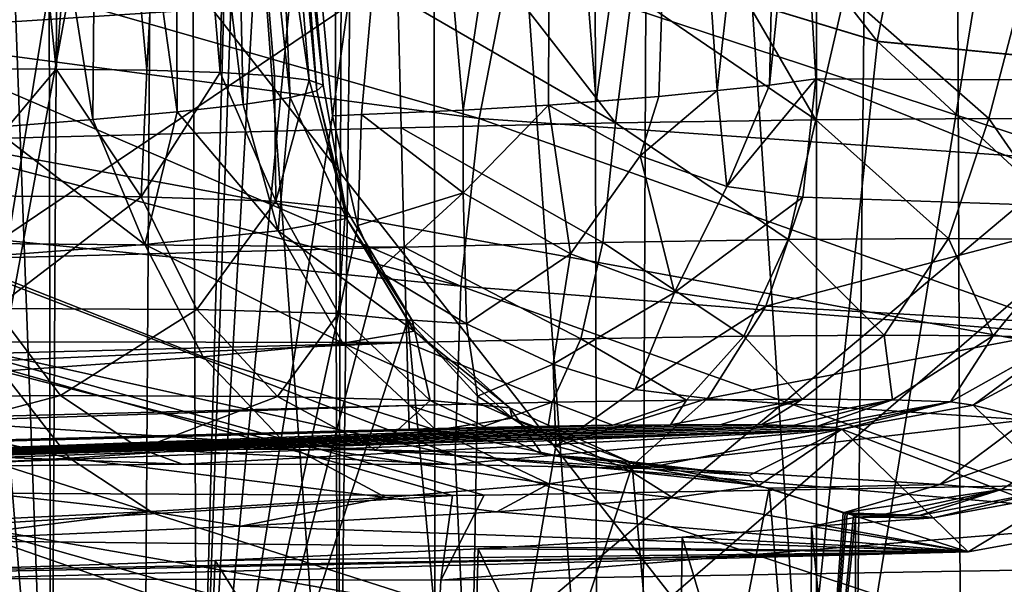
# Model space of a CAD drawing. Header units: metres. Extents: x -90 to 90, y -173 to 74.
# Tile 321 of 564: x -6 to -2.58, y -11.08 to -9.13. Entities that reach past the tile are written whole.
import ezdxf

# ---------------------------------------------------------------- set-up
doc = ezdxf.new("R2010")
doc.units = ezdxf.units.M
doc.layers.add('solid_509418', color=7, linetype='CONTINUOUS')
doc.layers.add('solid_509418_01', color=7, linetype='CONTINUOUS')

msp = doc.modelspace()

# ---------------------------------------------------------------- linework, layer by layer
at = {"layer": 'solid_509418'}
for points in [[(-2.238867, -140.357422, -59.118664), (-2.835541, 14.129977, -59.099731), (-1.915293, 14.333368, -59.127071)], [(-4.40722, -140.967468, -59.028511), (-3.725936, 13.849779, -59.063187), (-2.835541, 14.129977, -59.099731)], [(-2.238867, -140.357422, -59.118664), (-4.40722, -140.967468, -59.028511), (-2.835541, 14.129977, -59.099731)], [(-4.40722, -140.967468, -59.028511), (-4.585082, 13.493517, -59.018497), (-3.725936, 13.849779, -59.063187)], [(-6.424402, -141.961182, -58.891628), (-5.397378, 13.067078, -58.96772), (-4.585082, 13.493517, -59.018497)], [(-4.40722, -140.967468, -59.028511), (-6.424402, -141.961182, -58.891628), (-4.585082, 13.493517, -59.018497)], [(-6.424402, -141.961182, -58.891628), (-6.159887, 12.572576, -58.912495), (-5.397378, 13.067078, -58.96772)], [(11, 1.6, 19.6), (-8.767892, -11.710155, 19.6), (-11, -11.215762, 19.6)], [(-11, 1.6, 19.6), (11, 1.6, 19.6), (-11, -11.215762, 19.6)], [(11, 1.6, 19.6), (-5.590491, -12.335835, 19.6), (-8.767892, -11.710155, 19.6)], [(11, 1.6, 19.6), (-5.221199, -12.404757, 19.6), (-5.590491, -12.335835, 19.6)], [(11, 1.6, 19.6), (-0.000762, -13.338347, 19.6), (-5.221199, -12.404757, 19.6)], [(-0.000087, -12.5, 22.5), (-71.5, 1.184448, 22.5), (-71.5, -12.5, 22.5)], [(71.5, -12.5, 22.5), (71.5, 1.184448, 22.5), (-71.5, 1.184448, 22.5)], [(-0.000087, -12.5, 22.5), (71.5, -12.5, 22.5), (-71.5, 1.184448, 22.5)], [(-6.934037, 0.459051, 13.528623), (-6.934037, -12.4, 13.528623), (-5.887091, -12.4, 13.389627)], [(-6.356019, 0.224544, 13.479827), (-6.934037, 0.459051, 13.528623), (-5.887091, -12.4, 13.389627)], [(-5.908329, 0.044309, 13.394727), (-6.356019, 0.224544, 13.479827), (-5.887091, -12.4, 13.389627)], [(-5.813592, 0.006215, 13.371222), (-5.908329, 0.044309, 13.394727), (-5.887091, -12.4, 13.389627)], [(-5.813592, 0.006215, 13.371222), (-5.887091, -12.4, 13.389627), (-4.892695, -12.4, 13.033828)], [(-4.923092, -0.353795, 13.048363), (-5.813592, 0.006215, 13.371222), (-4.892695, -12.4, 13.033828)], [(-4.685715, -9.046515, -19.6), (-11.342339, -0.36801, -19.6), (-16.511808, -9.356192, -19.6)], [(-4.853296, -0.381872, 13.01461), (-4.923092, -0.353795, 13.048363), (-4.892695, -12.4, 13.033828)], [(-4.853296, -0.381872, 13.01461), (-4.892695, -12.4, 13.033828), (-3.995218, -12.4, 12.477097)], [(-4.018563, -0.719263, 12.495144), (-4.853296, -0.381872, 13.01461), (-3.995218, -12.4, 12.477097)], [(-4.018563, -0.719263, 12.495144), (-3.995218, -12.4, 12.477097), (-3.234699, -12.4, 11.744274)], [(-4.018563, -0.719263, 12.495144), (-3.234699, -12.4, 11.744274), (-3.234699, -1.036019, 11.744274)], [(-1.532089, -2.019022, 9.715182), (-3.234699, -1.036019, 11.744274), (-3.234699, -12.4, 11.744274)], [(-1.532089, -2.019022, 9.715182), (-3.234699, -12.4, 11.744274), (-1.532089, -12.4, 9.715182)], [(-6.394095, -3.929629, -22.5), (-5.1, -4.1, -22.5), (-71.5, -12.5, -22.5)], [(-5.1, -4.1, -22.5), (0, -12.5, -22.5), (-71.5, -12.5, -22.5)], [(-2.071798, -5.107909, 6.469072), (-2.071798, -9.338084, 6.469072), (-3.728546, -5.857447, 8.443507)], [(-2.071798, -9.338084, 6.469072), (-3.52581, -6.375674, 8.201897), (-3.728546, -5.857447, 8.443507)], [(-6.145622, -6.270549, 8.805264), (-5.887124, -6.390316, 8.737847), (-6.44477, -12.4, 8.85985)], [(-2.071798, -9.338084, 6.469072), (-3.468631, -6.581975, 8.133753), (-3.52581, -6.375674, 8.201897)], [(-5.887124, -6.390316, 8.737847), (-5.7226, -6.483931, 8.684868), (-6.44477, -12.4, 8.85985)], [(-5.168263, -6.471044, -24.15), (-5.933342, -8.319264, -24.15), (-3.025343, -9.20187, -24.15)], [(-2.636766, -7.239928, -24.15), (-5.168263, -6.471044, -24.15), (-3.025343, -9.20187, -24.15)], [(-5.7226, -6.483931, 8.684868), (-5.507321, -6.650236, 8.603042), (-6.44477, -12.4, 8.85985)], [(-2.071798, -9.338084, 6.469072), (-3.407442, -6.879234, 8.060831), (-3.468631, -6.581975, 8.133753)], [(-5.507321, -6.650236, 8.603042), (-5.404714, -6.755639, 8.558801), (-6.44477, -12.4, 8.85985)], [(-5.404714, -6.755639, 8.558801), (-5.37936, -12.4, 8.546925), (-6.44477, -12.4, 8.85985)], [(-5.404714, -6.755639, 8.558801), (-5.231837, -7.011786, 8.476148), (-5.37936, -12.4, 8.546925)], [(-5.931593, -8.320133, -23.15), (-8.611339, -6.887779, -23.15), (-6.487802, -10.790129, -23.15)], [(-2.071798, -9.338084, 6.469072), (-3.353747, -7.351777, 7.99684), (-3.407442, -6.879234, 8.060831)], [(-5.231837, -7.011786, 8.476148), (-5.194315, -7.093411, 8.456805), (-5.37936, -12.4, 8.546925)], [(-5.194315, -7.093411, 8.456805), (-5.096529, -7.482506, 8.403939), (-5.37936, -12.4, 8.546925)], [(-3.578907, -9.372909, 8.157573), (-3.714884, -7.394749, 8.308323), (-3.353747, -7.351777, 7.99684)], [(-3.397746, -9.353701, 8.021913), (-3.578907, -9.372909, 8.157573), (-3.353747, -7.351777, 7.99684)], [(-3.397746, -9.353701, 8.021913), (-3.353747, -7.351777, 7.99684), (-3.295599, -8.343446, 7.927542)], [(-2.071798, -9.338084, 6.469072), (-3.295599, -8.343446, 7.927542), (-3.353747, -7.351777, 7.99684)], [(-3.998643, -9.410509, 8.34116), (-4.156317, -7.433342, 8.489809), (-3.714884, -7.394749, 8.308323)], [(-3.78092, -9.392643, 8.265235), (-3.998643, -9.410509, 8.34116), (-3.714884, -7.394749, 8.308323)], [(-3.578907, -9.372909, 8.157573), (-3.78092, -9.392643, 8.265235), (-3.714884, -7.394749, 8.308323)], [(-4.45925, -9.440968, 8.388656), (-4.63306, -7.463623, 8.522801), (-4.156317, -7.433342, 8.489809)], [(-4.163266, -9.422545, 8.374863), (-4.45925, -9.440968, 8.388656), (-4.156317, -7.433342, 8.489809)], [(-3.998643, -9.410509, 8.34116), (-4.163266, -9.422545, 8.374863), (-4.156317, -7.433342, 8.489809)], [(-4.63306, -7.463623, 8.522801), (-4.911559, -9.460516, 8.293693), (-5.002882, -8.470105, 8.349854)], [(-4.811551, -9.455824, 8.327636), (-4.911559, -9.460516, 8.293693), (-4.63306, -7.463623, 8.522801)], [(-4.45925, -9.440968, 8.388656), (-4.811551, -9.455824, 8.327636), (-4.63306, -7.463623, 8.522801)], [(-5.868674, -9.297974, -12.572417), (-6.239014, -9.297174, -12.966296), (-6.057384, -7.482511, -12.549792)], [(-6.091434, -9.500286, -7.152801), (-5.742122, -9.472949, -7.564211), (-6.057384, -7.482511, -7.450208)], [(-5.868674, -9.297974, -12.572417), (-6.057384, -7.482511, -12.549792), (-5.724463, -7.482511, -12.105062)], [(-5.742122, -9.472949, -7.564211), (-5.724463, -7.482511, -7.894939), (-6.057384, -7.482511, -7.450208)], [(-5.554465, -9.30241, -12.134002), (-5.868674, -9.297974, -12.572417), (-5.724463, -7.482511, -12.105062)], [(-5.742122, -9.472949, -7.564211), (-5.450315, -9.44632, -8.018176), (-5.724463, -7.482511, -7.894939)], [(-5.554465, -9.30241, -12.134002), (-5.724463, -7.482511, -12.105062), (-5.458221, -7.482511, -11.617476)], [(-5.450315, -9.44632, -8.018176), (-5.458221, -7.482511, -8.382524), (-5.724463, -7.482511, -7.894939)], [(-5.301048, -9.31041, -11.658041), (-5.554465, -9.30241, -12.134002), (-5.458221, -7.482511, -11.617476)], [(-5.301048, -9.31041, -11.658041), (-5.458221, -7.482511, -11.617476), (-5.264081, -7.482511, -11.096965)], [(-5.221164, -9.420524, -8.506701), (-5.264081, -7.482511, -8.903035), (-5.458221, -7.482511, -8.382524)], [(-5.450315, -9.44632, -8.018176), (-5.221164, -9.420524, -8.506701), (-5.458221, -7.482511, -8.382524)], [(-5.096529, -7.482506, 8.403939), (-5.002882, -8.470105, 8.349854), (-5.37936, -12.4, 8.546925)], [(-5.112873, -9.321766, -11.153102), (-5.301048, -9.31041, -11.658041), (-5.264081, -7.482511, -11.096965)], [(-4.993048, -9.336327, -10.627749), (-5.264081, -7.482511, -11.096965), (-5.145992, -7.482511, -10.554123)], [(-4.993048, -9.336327, -10.627749), (-5.112873, -9.321766, -11.153102), (-5.264081, -7.482511, -11.096965)], [(-5.058682, -9.396324, -9.021043), (-5.145992, -7.482511, -9.445877), (-5.264081, -7.482511, -8.903035)], [(-5.221164, -9.420524, -8.506701), (-5.058682, -9.396324, -9.021043), (-5.264081, -7.482511, -8.903035)], [(-4.943662, -9.353815, -10.090953), (-5.145992, -7.482511, -10.554123), (-5.10636, -7.482511, -10)], [(-4.943662, -9.353815, -10.090953), (-4.993048, -9.336327, -10.627749), (-5.145992, -7.482511, -10.554123)], [(-4.965661, -9.373901, -9.55221), (-5.10636, -7.482511, -10), (-5.145992, -7.482511, -9.445877)], [(-5.058682, -9.396324, -9.021043), (-4.965661, -9.373901, -9.55221), (-5.145992, -7.482511, -9.445877)], [(-4.965661, -9.373901, -9.55221), (-4.943662, -9.353815, -10.090953), (-5.10636, -7.482511, -10)], [(-13.512323, -8.226563, -47.111675), (-4.496129, -10.77453, -54.802464), (-4.386632, -10.773808, -54.808865)], [(-13.512323, -8.226563, -47.111675), (-8.997542, -10.753182, -54.39917), (-4.496129, -10.77453, -54.802464)], [(-5.931593, -8.320133, -23.15), (-6.487802, -10.790129, -23.15), (-3.287916, -11.697164, -23.15)], [(-5.933342, -8.319264, -24.15), (-5.931593, -8.320133, -23.15), (-3.0239, -9.202172, -23.15)], [(-5.933342, -8.319264, -24.15), (-3.0239, -9.202172, -23.15), (-3.025343, -9.20187, -24.15)], [(-3.0239, -9.202172, -23.15), (-5.931593, -8.320133, -23.15), (-3.287916, -11.697164, -23.15)], [(-3.397746, -9.353701, 8.021913), (-3.295599, -8.343446, 7.927542), (-3.2377, -9.332217, 7.858541)], [(-2.071798, -9.338084, 6.469072), (-3.2377, -9.332217, 7.858541), (-3.295599, -8.343446, 7.927542)], [(-5.002882, -8.470105, 8.349854), (-4.911559, -9.460516, 8.293693), (-5.37936, -12.4, 8.546925)], [(-4.403311, -9.469045, -36.749828), (-6.455999, -9.195558, -37.404274), (-6.38253, -8.901399, -37.542328)], [(-4.301726, -8.946242, -37.007957), (-4.403311, -9.469045, -36.749828), (-6.38253, -8.901399, -37.542328)], [(-2.258313, -9.618969, -36.280098), (-4.403311, -9.469045, -36.749828), (-4.301726, -8.946242, -37.007957)], [(-2.198179, -9.07264, -36.545177), (-2.258313, -9.618969, -36.280098), (-4.301726, -8.946242, -37.007957)], [(-3.931001, -9.484153, -19.433233), (-3.875395, -9.037364, -19.488491), (-4.275124, -9.041481, -19.57177)], [(-3.931001, -9.484153, -19.433233), (-3.236961, -9.473372, -19.150991), (-3.875395, -9.037364, -19.488491)], [(-3.236961, -9.473372, -19.150991), (-3.493152, -9.034149, -19.352779), (-3.875395, -9.037364, -19.488491)], [(-3.236961, -9.473372, -19.150991), (-3.136456, -9.031877, -19.169006), (-3.493152, -9.034149, -19.352779)], [(-3.236961, -9.473372, -19.150991), (-2.637715, -9.46946, -18.701311), (-3.136456, -9.031877, -19.169006)], [(-2.637715, -9.46946, -18.701311), (-2.524271, -9.030259, -18.680424), (-3.136456, -9.031877, -19.169006)], [(-2.637715, -9.46946, -18.701311), (-2.172872, -9.472668, -18.114149), (-2.524271, -9.030259, -18.680424)], [(-16.49987, -9.812085, -19.528992), (-4.685715, -9.046515, -19.6), (-16.511808, -9.356192, -19.6)], [(-16.49987, -9.812085, -19.528992), (-4.673811, -9.501084, -19.529415), (-4.685715, -9.046515, -19.6)], [(-3.931001, -9.484153, -19.433233), (-4.275124, -9.041481, -19.57177), (-4.685715, -9.046515, -19.6)], [(-4.673811, -9.501084, -19.529415), (-3.931001, -9.484153, -19.433233), (-4.685715, -9.046515, -19.6)], [(-4.467008, -10.049378, -36.652718), (-6.515098, -9.51113, -37.315353), (-6.455999, -9.195558, -37.404274)], [(-4.403311, -9.469045, -36.749828), (-4.467008, -10.049378, -36.652718), (-6.455999, -9.195558, -37.404274)], [(-3.0239, -9.202172, -23.15), (-3.287916, -11.697164, -23.15), (0, -12, -23.15)], [(-3.025343, -9.20187, -24.15), (-3.0239, -9.202172, -23.15), (0, -9.5, -23.15)], [(0, -9.5, -23.15), (-3.0239, -9.202172, -23.15), (0, -12, -23.15)], [(-6.237404, -9.737512, -13.109714), (-6.239014, -9.297174, -12.966296), (-5.868674, -9.297974, -12.572417)], [(-5.574166, -9.74057, -12.3597), (-6.237404, -9.737512, -13.109714), (-5.868674, -9.297974, -12.572417)], [(-5.574166, -9.74057, -12.3597), (-5.868674, -9.297974, -12.572417), (-5.554465, -9.30241, -12.134002)], [(-5.574166, -9.74057, -12.3597), (-5.554465, -9.30241, -12.134002), (-5.301048, -9.31041, -11.658041)], [(-5.108376, -9.755352, -11.473289), (-5.574166, -9.74057, -12.3597), (-5.301048, -9.31041, -11.658041)], [(-5.108376, -9.755352, -11.473289), (-5.301048, -9.31041, -11.658041), (-5.112873, -9.321766, -11.153102)], [(-5.108376, -9.755352, -11.473289), (-5.112873, -9.321766, -11.153102), (-4.993048, -9.336327, -10.627749)], [(-4.866852, -9.781004, -10.501163), (-5.108376, -9.755352, -11.473289), (-4.993048, -9.336327, -10.627749)], [(-4.866852, -9.781004, -10.501163), (-4.993048, -9.336327, -10.627749), (-4.943662, -9.353815, -10.090953)], [(-3.546019, -9.704173, 8.079598), (-3.2377, -9.332217, 7.858541), (-3.282099, -9.741254, 7.823014)], [(-3.546019, -9.704173, 8.079598), (-3.397746, -9.353701, 8.021913), (-3.2377, -9.332217, 7.858541)], [(-3.282099, -9.741254, 7.823014), (-3.2377, -9.332217, 7.858541), (-2.124052, -9.78141, 6.427098)], [(-2.124052, -9.78141, 6.427098), (-3.2377, -9.332217, 7.858541), (-2.071798, -9.338084, 6.469072)], [(-4.86374, -9.816041, -9.498953), (-4.965661, -9.373901, -9.55221), (-5.058682, -9.396324, -9.021043)], [(-4.866852, -9.781004, -10.501163), (-4.943662, -9.353815, -10.090953), (-4.965661, -9.373901, -9.55221)], [(-4.86374, -9.816041, -9.498953), (-4.866852, -9.781004, -10.501163), (-4.965661, -9.373901, -9.55221)], [(-3.846213, -9.598202, 8.268061), (-3.78092, -9.392643, 8.265235), (-3.578907, -9.372909, 8.157573)], [(-3.846213, -9.598202, 8.268061), (-3.578907, -9.372909, 8.157573), (-3.546019, -9.704173, 8.079598)], [(-3.546019, -9.704173, 8.079598), (-3.578907, -9.372909, 8.157573), (-3.397746, -9.353701, 8.021913)], [(-5.099672, -9.858438, -8.524153), (-5.058682, -9.396324, -9.021043), (-5.221164, -9.420524, -8.506701)], [(-5.099672, -9.858438, -8.524153), (-4.86374, -9.816041, -9.498953), (-5.058682, -9.396324, -9.021043)], [(-3.78092, -9.392643, 8.265235), (-4.163266, -9.422545, 8.374863), (-3.998643, -9.410509, 8.34116)], [(-3.846213, -9.598202, 8.268061), (-4.163266, -9.422545, 8.374863), (-3.78092, -9.392643, 8.265235)], [(-5.561659, -9.90575, -7.632917), (-5.450315, -9.44632, -8.018176), (-5.742122, -9.472949, -7.564211)], [(-5.561659, -9.90575, -7.632917), (-5.099672, -9.858438, -8.524153), (-5.450315, -9.44632, -8.018176)], [(-5.099672, -9.858438, -8.524153), (-5.221164, -9.420524, -8.506701), (-5.450315, -9.44632, -8.018176)], [(-4.459319, -9.727221, 8.339597), (-4.811551, -9.455824, 8.327636), (-4.45925, -9.440968, 8.388656)], [(-4.459319, -9.727221, 8.339597), (-4.45925, -9.440968, 8.388656), (-4.163266, -9.422545, 8.374863)], [(-4.459319, -9.727221, 8.339597), (-4.163266, -9.422545, 8.374863), (-4.087133, -9.937457, 8.233727)], [(-3.846213, -9.598202, 8.268061), (-4.087133, -9.937457, 8.233727), (-4.163266, -9.422545, 8.374863)], [(-5.561659, -9.90575, -7.632917), (-5.742122, -9.472949, -7.564211), (-6.091434, -9.500286, -7.152801)], [(-4.911559, -9.460516, 8.293693), (-4.824108, -9.839327, 8.236587), (-5.37936, -12.4, 8.546925)], [(-4.811551, -9.455824, 8.327636), (-4.824108, -9.839327, 8.236587), (-4.911559, -9.460516, 8.293693)], [(-4.459319, -9.727221, 8.339597), (-4.824108, -9.839327, 8.236587), (-4.811551, -9.455824, 8.327636)], [(-2.291734, -10.221129, -36.190239), (-4.467008, -10.049378, -36.652718), (-4.403311, -9.469045, -36.749828)], [(-2.258313, -9.618969, -36.280098), (-2.291734, -10.221129, -36.190239), (-4.403311, -9.469045, -36.749828)], [(-3.333003, -9.888732, -18.972952), (-3.236961, -9.473372, -19.150991), (-3.931001, -9.484153, -19.433233)], [(-3.333003, -9.888732, -18.972952), (-2.778338, -9.885111, -18.556726), (-3.236961, -9.473372, -19.150991)], [(-2.778338, -9.885111, -18.556726), (-2.637715, -9.46946, -18.701311), (-3.236961, -9.473372, -19.150991)], [(-2.778338, -9.885111, -18.556726), (-2.348076, -9.888081, -18.013245), (-2.637715, -9.46946, -18.701311)], [(-2.348076, -9.888081, -18.013245), (-2.172872, -9.472668, -18.114149), (-2.637715, -9.46946, -18.701311)], [(-16.49987, -9.812085, -19.528992), (-4.662989, -9.914384, -19.323229), (-4.673811, -9.501084, -19.529415)], [(-4.467008, -10.049378, -36.652718), (-6.558187, -9.83936, -37.278038), (-6.515098, -9.51113, -37.315353)], [(-6.223722, -9.955243, -6.876904), (-5.561659, -9.90575, -7.632917), (-6.091434, -9.500286, -7.152801)], [(-3.975419, -9.898711, -19.2342), (-3.931001, -9.484153, -19.433233), (-4.673811, -9.501084, -19.529415)], [(-4.662989, -9.914384, -19.323229), (-3.975419, -9.898711, -19.2342), (-4.673811, -9.501084, -19.529415)], [(-3.975419, -9.898711, -19.2342), (-3.333003, -9.888732, -18.972952), (-3.931001, -9.484153, -19.433233)], [(-3.846213, -9.598202, 8.268061), (-3.726644, -10.072321, 8.019742), (-4.087133, -9.937457, 8.233727)], [(-3.846213, -9.598202, 8.268061), (-3.546019, -9.704173, 8.079598), (-3.726644, -10.072321, 8.019742)], [(-3.546019, -9.704173, 8.079598), (-3.282099, -9.741254, 7.823014), (-3.726644, -10.072321, 8.019742)], [(-6.080763, -10.127026, -13.284774), (-6.237404, -9.737512, -13.109714), (-5.574166, -9.74057, -12.3597)], [(-5.382175, -10.130076, -12.495083), (-6.080763, -10.127026, -13.284774), (-5.574166, -9.74057, -12.3597)], [(-5.382175, -10.130076, -12.495083), (-5.574166, -9.74057, -12.3597), (-5.108376, -9.755352, -11.473289)], [(-4.459319, -9.727221, 8.339597), (-4.753914, -9.996804, 8.188274), (-4.824108, -9.839327, 8.236587)], [(-4.459319, -9.727221, 8.339597), (-4.447054, -10.179748, 8.130507), (-4.753914, -9.996804, 8.188274)], [(-4.459319, -9.727221, 8.339597), (-4.087133, -9.937457, 8.233727), (-4.447054, -10.179748, 8.130507)], [(-3.726644, -10.072321, 8.019742), (-3.282099, -9.741254, 7.823014), (-3.410395, -10.119638, 7.716958)], [(-3.410395, -10.119638, 7.716958), (-3.282099, -9.741254, 7.823014), (-2.124052, -9.78141, 6.427098)], [(-4.890754, -10.14482, -11.561944), (-5.382175, -10.130076, -12.495083), (-5.108376, -9.755352, -11.473289)], [(-4.890754, -10.14482, -11.561944), (-5.108376, -9.755352, -11.473289), (-4.866852, -9.781004, -10.501163)], [(-4.634697, -10.170413, -10.538172), (-4.890754, -10.14482, -11.561944), (-4.866852, -9.781004, -10.501163)], [(-4.634697, -10.170413, -10.538172), (-4.866852, -9.781004, -10.501163), (-4.86374, -9.816041, -9.498953)], [(-3.410395, -10.119638, 7.716958), (-2.124052, -9.78141, 6.427098), (-2.274302, -10.185125, 6.302727)], [(-16.49987, -9.812085, -19.528992), (-16.489061, -10.224816, -19.322691), (-4.662989, -9.914384, -19.323229)], [(-4.629167, -10.205383, -9.481836), (-4.86374, -9.816041, -9.498953), (-5.099672, -9.858438, -8.524153)], [(-4.629167, -10.205383, -9.481836), (-4.634697, -10.170413, -10.538172), (-4.86374, -9.816041, -9.498953)], [(-4.487237, -10.636424, -36.725136), (-6.584071, -10.171141, -37.293358), (-6.558187, -9.83936, -37.278038)], [(-4.467008, -10.049378, -36.652718), (-4.487237, -10.636424, -36.725136), (-6.558187, -9.83936, -37.278038)], [(-4.824108, -9.839327, 8.236587), (-4.753914, -9.996804, 8.188274), (-5.37936, -12.4, 8.546925)], [(-4.875343, -10.247723, -8.453156), (-5.099672, -9.858438, -8.524153), (-5.561659, -9.90575, -7.632917)], [(-4.875343, -10.247723, -8.453156), (-4.629167, -10.205383, -9.481836), (-5.099672, -9.858438, -8.524153)], [(-3.487283, -10.222844, -18.693644), (-3.333003, -9.888732, -18.972952), (-3.975419, -9.898711, -19.2342)], [(-3.487283, -10.222844, -18.693644), (-3.000593, -10.219666, -18.328426), (-3.333003, -9.888732, -18.972952)], [(-3.000593, -10.219666, -18.328426), (-2.778338, -9.885111, -18.556726), (-3.333003, -9.888732, -18.972952)], [(-3.000593, -10.219666, -18.328426), (-2.623061, -10.222272, -17.851551), (-2.778338, -9.885111, -18.556726)], [(-2.623061, -10.222272, -17.851551), (-2.348076, -9.888081, -18.013245), (-2.778338, -9.885111, -18.556726)], [(-2.623061, -10.222272, -17.851551), (-2.379394, -10.230486, -17.294422), (-2.348076, -9.888081, -18.013245)], [(-16.489061, -10.224816, -19.322691), (-4.654322, -10.245353, -19.001001), (-4.662989, -9.914384, -19.323229)], [(-5.360198, -10.294996, -7.51123), (-5.561659, -9.90575, -7.632917), (-6.223722, -9.955243, -6.876904)], [(-5.360198, -10.294996, -7.51123), (-4.875343, -10.247723, -8.453156), (-5.561659, -9.90575, -7.632917)], [(-4.050981, -10.231601, -18.922878), (-3.975419, -9.898711, -19.2342), (-4.662989, -9.914384, -19.323229)], [(-4.654322, -10.245353, -19.001001), (-4.050981, -10.231601, -18.922878), (-4.662989, -9.914384, -19.323229)], [(-4.050981, -10.231601, -18.922878), (-3.487283, -10.222844, -18.693644), (-3.975419, -9.898711, -19.2342)], [(-6.057003, -10.344481, -6.710758), (-5.360198, -10.294996, -7.51123), (-6.223722, -9.955243, -6.876904)], [(-4.087133, -9.937457, 8.233727), (-4.147216, -10.319786, 7.997684), (-4.447054, -10.179748, 8.130507)], [(-4.087133, -9.937457, 8.233727), (-3.726644, -10.072321, 8.019742), (-4.147216, -10.319786, 7.997684)], [(-4.753914, -9.996804, 8.188274), (-4.650204, -10.166737, 8.112629), (-5.37936, -12.4, 8.546925)], [(-4.447054, -10.179748, 8.130507), (-4.650204, -10.166737, 8.112629), (-4.753914, -9.996804, 8.188274)], [(-2.295389, -10.824078, -36.28381), (-4.487237, -10.636424, -36.725136), (-4.467008, -10.049378, -36.652718)], [(-2.291734, -10.221129, -36.190239), (-2.295389, -10.824078, -36.28381), (-4.467008, -10.049378, -36.652718)], [(-3.726644, -10.072321, 8.019742), (-3.863786, -10.407604, 7.799917), (-4.147216, -10.319786, 7.997684)], [(-3.726644, -10.072321, 8.019742), (-3.410395, -10.119638, 7.716958), (-3.863786, -10.407604, 7.799917)], [(-5.8539, -10.42822, -13.539176), (-6.7847, -10.437018, -14.186125), (-6.080763, -10.127026, -13.284774)], [(-5.8539, -10.42822, -13.539176), (-6.080763, -10.127026, -13.284774), (-5.382175, -10.130076, -12.495083)], [(-3.863786, -10.407604, 7.799917), (-3.410395, -10.119638, 7.716958), (-3.612845, -10.43822, 7.548427)], [(-3.612845, -10.43822, 7.548427), (-3.410395, -10.119638, 7.716958), (-2.274302, -10.185125, 6.302727)], [(-5.102582, -10.431264, -12.690067), (-5.8539, -10.42822, -13.539176), (-5.382175, -10.130076, -12.495083)], [(-5.102582, -10.431264, -12.690067), (-5.382175, -10.130076, -12.495083), (-4.890754, -10.14482, -11.561944)], [(-4.573555, -10.445977, -11.686822), (-5.102582, -10.431264, -12.690067), (-4.890754, -10.14482, -11.561944)], [(-4.573555, -10.445977, -11.686822), (-4.890754, -10.14482, -11.561944), (-4.634697, -10.170413, -10.538172)], [(-4.487237, -10.636424, -36.725136), (-6.592031, -10.497267, -37.360889), (-6.584071, -10.171141, -37.293358)], [(-4.650204, -10.166737, 8.112629), (-4.445421, -12.4, 7.946528), (-5.37936, -12.4, 8.546925)], [(-4.650204, -10.166737, 8.112629), (-4.409271, -10.431068, 7.915154), (-4.445421, -12.4, 7.946528)], [(-4.447054, -10.179748, 8.130507), (-4.409271, -10.431068, 7.915154), (-4.650204, -10.166737, 8.112629)], [(-4.297114, -10.471522, -10.58588), (-4.634697, -10.170413, -10.538172), (-4.629167, -10.205383, -9.481836)], [(-4.297114, -10.471522, -10.58588), (-4.573555, -10.445977, -11.686822), (-4.634697, -10.170413, -10.538172)], [(-4.147216, -10.319786, 7.997684), (-4.409271, -10.431068, 7.915154), (-4.447054, -10.179748, 8.130507)], [(-3.612845, -10.43822, 7.548427), (-2.274302, -10.185125, 6.302727), (-2.509123, -10.513159, 6.107075)], [(-16.489061, -10.224816, -19.322691), (-16.480408, -10.555308, -19.000631), (-4.654322, -10.245353, -19.001001)], [(-4.289732, -10.506438, -9.44936), (-4.629167, -10.205383, -9.481836), (-4.875343, -10.247723, -8.453156)], [(-4.150521, -10.451241, -18.528803), (-4.050981, -10.231601, -18.922878), (-4.654322, -10.245353, -19.001001)], [(-4.289732, -10.506438, -9.44936), (-4.297114, -10.471522, -10.58588), (-4.629167, -10.205383, -9.481836)], [(-4.150521, -10.451241, -18.528803), (-3.685165, -10.444012, -18.339561), (-4.050981, -10.231601, -18.922878)], [(-3.685165, -10.444012, -18.339561), (-3.487283, -10.222844, -18.693644), (-4.050981, -10.231601, -18.922878)], [(-3.685165, -10.444012, -18.339561), (-3.283396, -10.441388, -18.038071), (-3.487283, -10.222844, -18.693644)], [(-3.283396, -10.441388, -18.038071), (-3.000593, -10.219666, -18.328426), (-3.487283, -10.222844, -18.693644)], [(-3.283396, -10.441388, -18.038071), (-2.97174, -10.44354, -17.644405), (-3.000593, -10.219666, -18.328426)], [(-2.97174, -10.44354, -17.644405), (-2.623061, -10.222272, -17.851551), (-3.000593, -10.219666, -18.328426)], [(-2.97174, -10.44354, -17.644405), (-2.770584, -10.45032, -17.184473), (-2.623061, -10.222272, -17.851551)], [(-2.770584, -10.45032, -17.184473), (-2.379394, -10.230486, -17.294422), (-2.623061, -10.222272, -17.851551)], [(-2.770584, -10.45032, -17.184473), (-2.693098, -10.461288, -16.688293), (-2.379394, -10.230486, -17.294422)], [(-2.379394, -10.230486, -17.294422), (-2.693098, -10.461288, -16.688293), (-2.285536, -10.243771, -16.693417)], [(-16.480408, -10.555308, -19.000631), (-16.474726, -10.772271, -18.5933), (-4.654322, -10.245353, -19.001001)], [(-16.474726, -10.772271, -18.5933), (-4.648633, -10.462594, -18.5933), (-4.654322, -10.245353, -19.001001)], [(-4.553006, -10.548729, -8.341807), (-4.875343, -10.247723, -8.453156), (-5.360198, -10.294996, -7.51123)], [(-4.553006, -10.548729, -8.341807), (-4.289732, -10.506438, -9.44936), (-4.875343, -10.247723, -8.453156)], [(-4.648633, -10.462594, -18.5933), (-4.150521, -10.451241, -18.528803), (-4.654322, -10.245353, -19.001001)], [(-2.285536, -10.243771, -16.693417), (-2.693098, -10.461288, -16.688293), (-1.84908, -10.670115)], [(-5.07334, -10.595973, -7.326755), (-5.360198, -10.294996, -7.51123), (-6.057003, -10.344481, -6.710758)], [(-5.07334, -10.595973, -7.326755), (-4.553006, -10.548729, -8.341807), (-5.360198, -10.294996, -7.51123)], [(-4.147216, -10.319786, 7.997684), (-4.138452, -10.604074, 7.649819), (-4.409271, -10.431068, 7.915154)], [(-3.863786, -10.407604, 7.799917), (-4.138452, -10.604074, 7.649819), (-4.147216, -10.319786, 7.997684)], [(-5.822393, -10.645451, -6.463208), (-6.057003, -10.344481, -6.710758), (-6.92655, -10.393321, -6.098866)], [(-5.822393, -10.645451, -6.463208), (-5.07334, -10.595973, -7.326755), (-6.057003, -10.344481, -6.710758)], [(-6.758286, -10.69431, -5.802221), (-5.822393, -10.645451, -6.463208), (-6.92655, -10.393321, -6.098866)], [(-6.589232, -10.622182, -14.552747), (-6.7847, -10.437018, -14.186125), (-5.8539, -10.42822, -13.539176)], [(-5.577679, -10.613396, -13.849524), (-6.589232, -10.622182, -14.552747), (-5.8539, -10.42822, -13.539176)], [(-5.577679, -10.613396, -13.849524), (-5.8539, -10.42822, -13.539176), (-5.102582, -10.431264, -12.690067)], [(-4.761099, -10.616436, -12.926722), (-5.577679, -10.613396, -13.849524), (-5.102582, -10.431264, -12.690067)], [(-4.761099, -10.616436, -12.926722), (-5.102582, -10.431264, -12.690067), (-4.573555, -10.445977, -11.686822)], [(-4.409271, -10.431068, 7.915154), (-4.138452, -10.604074, 7.649819), (-4.445421, -12.4, 7.946528)], [(-3.863786, -10.407604, 7.799917), (-3.612845, -10.43822, 7.548427), (-4.138452, -10.604074, 7.649819)], [(-16.474726, -10.772271, -18.5933), (-16.472555, -10.855165, -18.139265), (-4.648633, -10.462594, -18.5933)], [(-4.648633, -10.462594, -18.5933), (-16.472555, -10.855165, -18.139265), (-4.646463, -10.545487, -18.139265)], [(-4.185948, -10.631128, -11.836439), (-4.761099, -10.616436, -12.926722), (-4.573555, -10.445977, -11.686822)], [(-4.648633, -10.462594, -18.5933), (-4.399084, -10.539559, -18.118292), (-4.150521, -10.451241, -18.528803)], [(-4.648633, -10.462594, -18.5933), (-4.646463, -10.545487, -18.139265), (-4.399084, -10.539559, -18.118292)], [(-4.185948, -10.631128, -11.836439), (-4.573555, -10.445977, -11.686822), (-4.297114, -10.471522, -10.58588)], [(-4.150521, -10.451241, -18.528803), (-4.399084, -10.539559, -18.118292), (-4.164111, -10.534945, -18.05957)], [(-4.150521, -10.451241, -18.528803), (-4.164111, -10.534945, -18.05957), (-3.9411, -10.531639, -17.962793)], [(-4.150521, -10.451241, -18.528803), (-3.9411, -10.531639, -17.962793), (-3.685165, -10.444012, -18.339561)], [(-3.612845, -10.43822, 7.548427), (-3.873221, -10.672245, 7.330934), (-4.138452, -10.604074, 7.649819)], [(-3.685165, -10.444012, -18.339561), (-3.9411, -10.531639, -17.962793), (-3.740501, -10.529757, -17.834139)], [(-3.612845, -10.43822, 7.548427), (-2.509123, -10.513159, 6.107075), (-3.873221, -10.672245, 7.330934)], [(-3.283396, -10.441388, -18.038071), (-3.740501, -10.529757, -17.834139), (-3.565741, -10.529232, -17.679478)], [(-3.685165, -10.444012, -18.339561), (-3.740501, -10.529757, -17.834139), (-3.283396, -10.441388, -18.038071)], [(-3.283396, -10.441388, -18.038071), (-3.565741, -10.529232, -17.679478), (-3.426483, -10.529954, -17.512684)], [(-3.283396, -10.441388, -18.038071), (-3.426483, -10.529954, -17.512684), (-2.97174, -10.44354, -17.644405)], [(-2.97174, -10.44354, -17.644405), (-3.426483, -10.529954, -17.512684), (-3.31573, -10.531782, -17.332188)], [(-2.97174, -10.44354, -17.644405), (-3.31573, -10.531782, -17.332188), (-3.231285, -10.534635, -17.138891)], [(-2.97174, -10.44354, -17.644405), (-3.231285, -10.534635, -17.138891), (-2.770584, -10.45032, -17.184473)], [(-2.770584, -10.45032, -17.184473), (-3.231285, -10.534635, -17.138891), (-3.175049, -10.538873, -16.920858)], [(-2.770584, -10.45032, -17.184473), (-3.175049, -10.538873, -16.920858), (-3.146977, -10.544486, -16.678532)], [(-2.770584, -10.45032, -17.184473), (-3.146977, -10.544486, -16.678532), (-2.693098, -10.461288, -16.688293)], [(-2.693098, -10.461288, -16.688293), (-3.146977, -10.544486, -16.678532), (-2.258113, -10.887692)], [(-2.693098, -10.461288, -16.688293), (-2.258113, -10.887692), (-1.84908, -10.670115)], [(-4.462228, -11.178777, -36.960735), (-6.581848, -10.808691, -37.47876), (-6.592031, -10.497267, -37.360889)], [(-4.487237, -10.636424, -36.725136), (-4.462228, -11.178777, -36.960735), (-6.592031, -10.497267, -37.360889)], [(-3.885145, -10.656641, -10.639901), (-4.297114, -10.471522, -10.58588), (-4.289732, -10.506438, -9.44936)], [(-3.885145, -10.656641, -10.639901), (-4.185948, -10.631128, -11.836439), (-4.297114, -10.471522, -10.58588)], [(-3.9411, -10.531639, -17.962793), (-4.164111, -10.534945, -18.05957), (-18.677124, -10.916807, -17.989838)], [(-11.59141, -10.811232, -14.93693), (-3.9411, -10.531639, -17.962793), (-18.677124, -10.916807, -17.989838)], [(-4.164111, -10.534945, -18.05957), (-17.612057, -10.886107, -18.097116), (-18.677124, -10.916807, -17.989838)], [(-4.164111, -10.534945, -18.05957), (-4.399084, -10.539559, -18.118292), (-17.612057, -10.886107, -18.097116)], [(-11.59141, -10.811232, -14.93693), (-10.316717, -10.765025, -15.42665), (-3.9411, -10.531639, -17.962793)], [(-10.316717, -10.765025, -15.42665), (-3.565741, -10.529232, -17.679478), (-3.740501, -10.529757, -17.834139)], [(-10.316717, -10.765025, -15.42665), (-3.426483, -10.529954, -17.512684), (-3.565741, -10.529232, -17.679478)], [(-10.316717, -10.765025, -15.42665), (-3.740501, -10.529757, -17.834139), (-3.9411, -10.531639, -17.962793)], [(-10.316717, -10.765025, -15.42665), (-3.31573, -10.531782, -17.332188), (-3.426483, -10.529954, -17.512684)], [(-10.316717, -10.765025, -15.42665), (-3.231285, -10.534635, -17.138891), (-3.31573, -10.531782, -17.332188)], [(-10.316717, -10.765025, -15.42665), (-3.175049, -10.538873, -16.920858), (-3.231285, -10.534635, -17.138891)], [(-3.876647, -10.691522, -9.40451), (-4.289732, -10.506438, -9.44936), (-4.553006, -10.548729, -8.341807)], [(-3.876647, -10.691522, -9.40451), (-3.885145, -10.656641, -10.639901), (-4.289732, -10.506438, -9.44936)], [(-2.807532, -10.736204, 5.857621), (-3.873221, -10.672245, 7.330934), (-2.509123, -10.513159, 6.107075)], [(-2.807532, -10.736204, 5.857621), (-2.509123, -10.513159, 6.107075), (-2.234579, -10.535054, 5.651993)], [(-2.807532, -10.736204, 5.857621), (-2.234579, -10.535054, 5.651993), (-2.59477, -10.753397, 5.469896)], [(-2.439015, -10.759712, 5.061376), (-2.59477, -10.753397, 5.469896), (-2.234579, -10.535054, 5.651993)], [(-4.399084, -10.539559, -18.118292), (-4.646463, -10.545487, -18.139265), (-17.612057, -10.886107, -18.097116)], [(-4.646463, -10.545487, -18.139265), (-16.472555, -10.855165, -18.139265), (-17.612057, -10.886107, -18.097116)], [(-10.316717, -10.765025, -15.42665), (-3.146977, -10.544486, -16.678532), (-3.175049, -10.538873, -16.920858)], [(-10.316717, -10.765025, -15.42665), (-8.960748, -10.725207, -15.59119), (-3.146977, -10.544486, -16.678532)], [(-8.960748, -10.725207, -15.59119), (-7.634903, -10.694769, -15.427813), (-3.146977, -10.544486, -16.678532)], [(-7.634903, -10.694769, -15.427813), (-6.48155, -10.675719, -15.002067), (-3.146977, -10.544486, -16.678532)], [(-6.48155, -10.675719, -15.002067), (-5.431357, -10.666131, -14.318274), (-3.146977, -10.544486, -16.678532)], [(-5.431357, -10.666131, -14.318274), (-4.499579, -10.667473, -13.335595), (-3.146977, -10.544486, -16.678532)], [(-4.1623, -10.73378, -8.200348), (-4.553006, -10.548729, -8.341807), (-5.07334, -10.595973, -7.326755)], [(-4.1623, -10.73378, -8.200348), (-3.876647, -10.691522, -9.40451), (-4.553006, -10.548729, -8.341807)], [(-4.499579, -10.667473, -13.335595), (-3.830753, -10.680961, -12.152096), (-3.146977, -10.544486, -16.678532)], [(-3.830753, -10.680961, -12.152096), (-3.468904, -10.705798, -10.84218), (-3.146977, -10.544486, -16.678532)], [(-3.468904, -10.705798, -10.84218), (-3.435402, -10.740521, -9.483116), (-3.146977, -10.544486, -16.678532)], [(-3.435402, -10.740521, -9.483116), (-2.710234, -10.969941), (-3.146977, -10.544486, -16.678532)], [(-2.258113, -10.887692), (-3.146977, -10.544486, -16.678532), (-2.710234, -10.969941)], [(-4.727464, -10.781003, -7.096454), (-5.07334, -10.595973, -7.326755), (-5.822393, -10.645451, -6.463208)], [(-4.727464, -10.781003, -7.096454), (-4.1623, -10.73378, -8.200348), (-5.07334, -10.595973, -7.326755)], [(-4.138452, -10.604074, 7.649819), (-3.873221, -10.672245, 7.330934), (-4.445421, -12.4, 7.946528)], [(-5.577679, -10.613396, -13.849524), (-5.431357, -10.666131, -14.318274), (-6.589232, -10.622182, -14.552747)], [(-6.589232, -10.622182, -14.552747), (-5.431357, -10.666131, -14.318274), (-6.48155, -10.675719, -15.002067)], [(-5.577679, -10.613396, -13.849524), (-4.499579, -10.667473, -13.335595), (-5.431357, -10.666131, -14.318274)], [(-4.761099, -10.616436, -12.926722), (-4.499579, -10.667473, -13.335595), (-5.577679, -10.613396, -13.849524)], [(-4.761099, -10.616436, -12.926722), (-3.830753, -10.680961, -12.152096), (-4.499579, -10.667473, -13.335595)], [(-4.185948, -10.631128, -11.836439), (-3.830753, -10.680961, -12.152096), (-4.761099, -10.616436, -12.926722)], [(-2.268994, -11.368475, -36.551151), (-4.462228, -11.178777, -36.960735), (-4.487237, -10.636424, -36.725136)], [(-2.295389, -10.824078, -36.28381), (-2.268994, -11.368475, -36.551151), (-4.487237, -10.636424, -36.725136)], [(-4.185948, -10.631128, -11.836439), (-3.468904, -10.705798, -10.84218), (-3.830753, -10.680961, -12.152096)], [(-3.885145, -10.656641, -10.639901), (-3.468904, -10.705798, -10.84218), (-4.185948, -10.631128, -11.836439)], [(-5.541466, -10.830477, -6.157021), (-5.822393, -10.645451, -6.463208), (-6.758286, -10.69431, -5.802221)], [(-5.541466, -10.830477, -6.157021), (-4.727464, -10.781003, -7.096454), (-5.822393, -10.645451, -6.463208)], [(-3.873221, -10.672245, 7.330934), (-3.71864, -12.4, 7.107486), (-4.445421, -12.4, 7.946528)], [(-3.885145, -10.656641, -10.639901), (-3.435402, -10.740521, -9.483116), (-3.468904, -10.705798, -10.84218)], [(-3.876647, -10.691522, -9.40451), (-3.435402, -10.740521, -9.483116), (-3.885145, -10.656641, -10.639901)], [(-3.873221, -10.672245, 7.330934), (-3.399463, -10.748763, 6.498711), (-3.71864, -12.4, 7.107486)], [(-2.807532, -10.736204, 5.857621), (-3.399463, -10.748763, 6.498711), (-3.873221, -10.672245, 7.330934)], [(-6.558888, -10.87935, -5.437656), (-5.541466, -10.830477, -6.157021), (-6.758286, -10.69431, -5.802221)], [(-4.536271, -11.067386, -55.333649), (0, -10.69703, -54.933769), (-4.386632, -10.773808, -54.808865)], [(-4.1623, -10.73378, -8.200348), (-3.732476, -10.783054, -8.156377), (-3.876647, -10.691522, -9.40451)], [(-3.876647, -10.691522, -9.40451), (-3.732476, -10.783054, -8.156377), (-3.435402, -10.740521, -9.483116)], [(-4.727464, -10.781003, -7.096454), (-4.342639, -10.830871, -6.940931), (-4.1623, -10.73378, -8.200348)], [(-4.1623, -10.73378, -8.200348), (-4.342639, -10.830871, -6.940931), (-3.732476, -10.783054, -8.156377)], [(-3.435402, -10.740521, -9.483116), (-3.732476, -10.783054, -8.156377), (-2.710234, -10.969941)], [(-2.807532, -10.736204, 5.857621), (-3.142868, -10.834335, 5.576655), (-3.399463, -10.748763, 6.498711)], [(-2.807532, -10.736204, 5.857621), (-2.59477, -10.753397, 5.469896), (-3.142868, -10.834335, 5.576655)], [(-9.066691, -11.052417, -54.936184), (-4.496129, -10.77453, -54.802464), (-8.997542, -10.753182, -54.39917)], [(-9.066691, -11.052417, -54.936184), (-4.536271, -11.067386, -55.333649), (-4.496129, -10.77453, -54.802464)], [(-4.536271, -11.067386, -55.333649), (-4.386632, -10.773808, -54.808865), (-4.496129, -10.77453, -54.802464)], [(-3.399463, -10.748763, 6.498711), (-3.2578, -12.4, 6.097987), (-3.71864, -12.4, 7.107486)], [(-3.399463, -10.748763, 6.498711), (-3.142868, -10.834335, 5.576655), (-3.2578, -12.4, 6.097987)], [(-2.59477, -10.753397, 5.469896), (-2.998299, -10.83945, 5.269536), (-3.142868, -10.834335, 5.576655)], [(-2.59477, -10.753397, 5.469896), (-2.924579, -10.841877, 5.103171), (-2.998299, -10.83945, 5.269536)], [(-2.59477, -10.753397, 5.469896), (-2.879737, -10.844436, 4.960679), (-2.924579, -10.841877, 5.103171)], [(-2.439015, -10.759712, 5.061376), (-2.879737, -10.844436, 4.960679), (-2.59477, -10.753397, 5.469896)], [(-2.439015, -10.759712, 5.061376), (-2.831193, -10.852109, 4.61924), (-2.879737, -10.844436, 4.960679)], [(-2.439015, -10.759712, 5.061376), (-2.377503, -10.768977, 4.629), (-2.831193, -10.852109, 4.61924)], [(-2.377503, -10.768977, 4.629), (-2.710234, -10.969941), (-2.831193, -10.852109, 4.61924)], [(-2.377503, -10.768977, 4.629), (-2.258113, -10.887692), (-2.710234, -10.969941)], [(-4.462228, -11.178777, -36.960735), (-6.553803, -11.096773, -37.6437), (-6.581848, -10.808691, -37.47876)], [(-6.57134, -10.962583, -23.18791), (-3.342584, -11.881243, -23.18791), (-6.487802, -10.790129, -23.15)], [(-3.342584, -11.881243, -23.18791), (-3.287916, -11.697164, -23.15), (-6.487802, -10.790129, -23.15)], [(-5.541466, -10.830477, -6.157021), (-5.229323, -10.881098, -5.909863), (-4.727464, -10.781003, -7.096454)], [(-4.727464, -10.781003, -7.096454), (-5.229323, -10.881098, -5.909863), (-4.342639, -10.830871, -6.940931)], [(-3.732476, -10.783054, -8.156377), (-4.342639, -10.830871, -6.940931), (-2.710234, -10.969941)], [(-6.558888, -10.87935, -5.437656), (-6.339777, -10.930747, -5.124555), (-5.541466, -10.830477, -6.157021)], [(-5.541466, -10.830477, -6.157021), (-6.339777, -10.930747, -5.124555), (-5.229323, -10.881098, -5.909863)], [(-4.342639, -10.830871, -6.940931), (-5.229323, -10.881098, -5.909863), (-2.710234, -10.969941)], [(-3.142868, -10.834335, 5.576655), (-3.135818, -10.836091, 5.527348), (-3.2578, -12.4, 6.097987)], [(-3.135818, -10.836091, 5.527348), (-3.129442, -10.837415, 5.47831), (-3.2578, -12.4, 6.097987)], [(-3.107455, -10.843055, 5.241026), (-3.2578, -12.4, 6.097987), (-3.129442, -10.837415, 5.47831)], [(-3.107455, -10.843055, 5.241026), (-3.1, -10.849174, 5), (-3.2578, -12.4, 6.097987)], [(-2.998299, -10.83945, 5.269536), (-3.135818, -10.836091, 5.527348), (-3.142868, -10.834335, 5.576655)], [(-2.998299, -10.83945, 5.269536), (-3.129442, -10.837415, 5.47831), (-3.135818, -10.836091, 5.527348)], [(-2.998299, -10.83945, 5.269536), (-3.107455, -10.843055, 5.241026), (-3.129442, -10.837415, 5.47831)], [(-2.998299, -10.83945, 5.269536), (-2.924579, -10.841877, 5.103171), (-3.107455, -10.843055, 5.241026)], [(-2.924579, -10.841877, 5.103171), (-3.1, -10.849174, 5), (-3.107455, -10.843055, 5.241026)], [(-2.924579, -10.841877, 5.103171), (-2.879737, -10.844436, 4.960679), (-3.1, -10.849174, 5)], [(-2.879737, -10.844436, 4.960679), (-2.831193, -10.852109, 4.61924), (-3.1, -10.849174, 5)], [(-3.1, -10.849174, 5), (-3.1, -12.4, 5), (-3.2578, -12.4, 6.097987)], [(-3.253001, -10.88151, 3.918496), (-3.1, -12.4, 5), (-3.1, -10.849174, 5)], [(-2.831193, -10.852109, 4.61924), (-3.253001, -10.88151, 3.918496), (-3.1, -10.849174, 5)], [(-2.831193, -10.852109, 4.61924), (-2.710234, -10.969941), (-3.253001, -10.88151, 3.918496)], [(-5.229323, -10.881098, -5.909863), (-6.339777, -10.930747, -5.124555), (-2.710234, -10.969941)], [(-3.253001, -10.88151, 3.918496), (-3.700286, -10.919342, 2.921355), (-3.2578, -12.4, 3.902013)], [(-2.710234, -10.969941), (-3.700286, -10.919342, 2.921355), (-3.253001, -10.88151, 3.918496)], [(-3.253001, -10.88151, 3.918496), (-3.2578, -12.4, 3.902013), (-3.1, -12.4, 5)], [(-6.339777, -10.930747, -5.124555), (-18.206043, -11.375713), (-2.710234, -10.969941)], [(-3.700286, -10.919342, 2.921355), (-4.407004, -10.959699, 2.087202), (-3.71864, -12.4, 2.892514)], [(-2.710234, -10.969941), (-4.407004, -10.959699, 2.087202), (-3.700286, -10.919342, 2.921355)], [(-3.700286, -10.919342, 2.921355), (-3.71864, -12.4, 2.892514), (-3.2578, -12.4, 3.902013)], [(-18.206043, -11.375713), (-7.453371, -11.064628, 1.126838), (-2.710234, -10.969941)], [(-2.710234, -10.969941), (-7.453371, -11.064628, 1.126838), (-6.360477, -11.035318, 1.153192)], [(-6.630018, -11.114049, -23.296309), (-3.372431, -12.040913, -23.296309), (-6.57134, -10.962583, -23.18791)], [(-3.372431, -12.040913, -23.296309), (-3.342584, -11.881243, -23.18791), (-6.57134, -10.962583, -23.18791)], [(-2.710234, -10.969941), (-6.360477, -11.035318, 1.153192), (-5.317642, -10.9994, 1.481906)], [(-4.407004, -10.959699, 2.087202), (-5.317642, -10.9994, 1.481906), (-4.445421, -12.4, 2.053472)], [(-2.710234, -10.969941), (-5.317642, -10.9994, 1.481906), (-4.407004, -10.959699, 2.087202)], [(-4.407004, -10.959699, 2.087202), (-4.445421, -12.4, 2.053472), (-3.71864, -12.4, 2.892514)], [(-5.317642, -10.9994, 1.481906), (-6.360477, -11.035318, 1.153192), (-5.37936, -12.4, 1.453076)], [(-5.317642, -10.9994, 1.481906), (-5.37936, -12.4, 1.453076), (-4.445421, -12.4, 2.053472)], [(-6.360477, -11.035318, 1.153192), (-6.44477, -12.4, 1.14015), (-5.37936, -12.4, 1.453076)], [(-9.066691, -11.052417, -54.936184), (-9.124265, -11.503285, -55.356739), (-4.558462, -11.506854, -55.753311)], [(-9.066691, -11.052417, -54.936184), (-4.558462, -11.506854, -55.753311), (-4.536271, -11.067386, -55.333649)]]:
    msp.add_3dface(points, dxfattribs=at)
at = {"layer": 'solid_509418_01'}
for points in [[(-5.1, -4.1, -22.5), (5.1, -4.1, -22.5), (0, -12.5, -22.5)], [(-2.636766, -7.239928, -24.15), (-3.025343, -9.20187, -24.15), (0, -9.5, -24.15)], [(-2.636766, -7.239928, -24.15), (0, -9.5, -24.15), (0, -7.5, -24.15)], [(-13.512323, -8.226563, -47.111675), (0, -10.69703, -54.933769), (0, -7.978806, -47.465508)], [(-13.512323, -8.226563, -47.111675), (-4.386632, -10.773808, -54.808865), (0, -10.69703, -54.933769)], [(-3.025343, -9.20187, -24.15), (0, -9.5, -23.15), (0, -9.5, -24.15)], [(-4.536271, -11.067386, -55.333649), (0.000001, -10.989594, -55.467087), (0, -10.69703, -54.933769)], [(-4.558462, -11.506854, -55.753311), (0.000004, -11.429091, -55.887909), (0.000001, -10.989594, -55.467087)], [(-4.536271, -11.067386, -55.333649), (-4.558462, -11.506854, -55.753311), (0.000001, -10.989594, -55.467087)]]:
    msp.add_3dface(points, dxfattribs=at)

doc.saveas('drawing.dxf')
